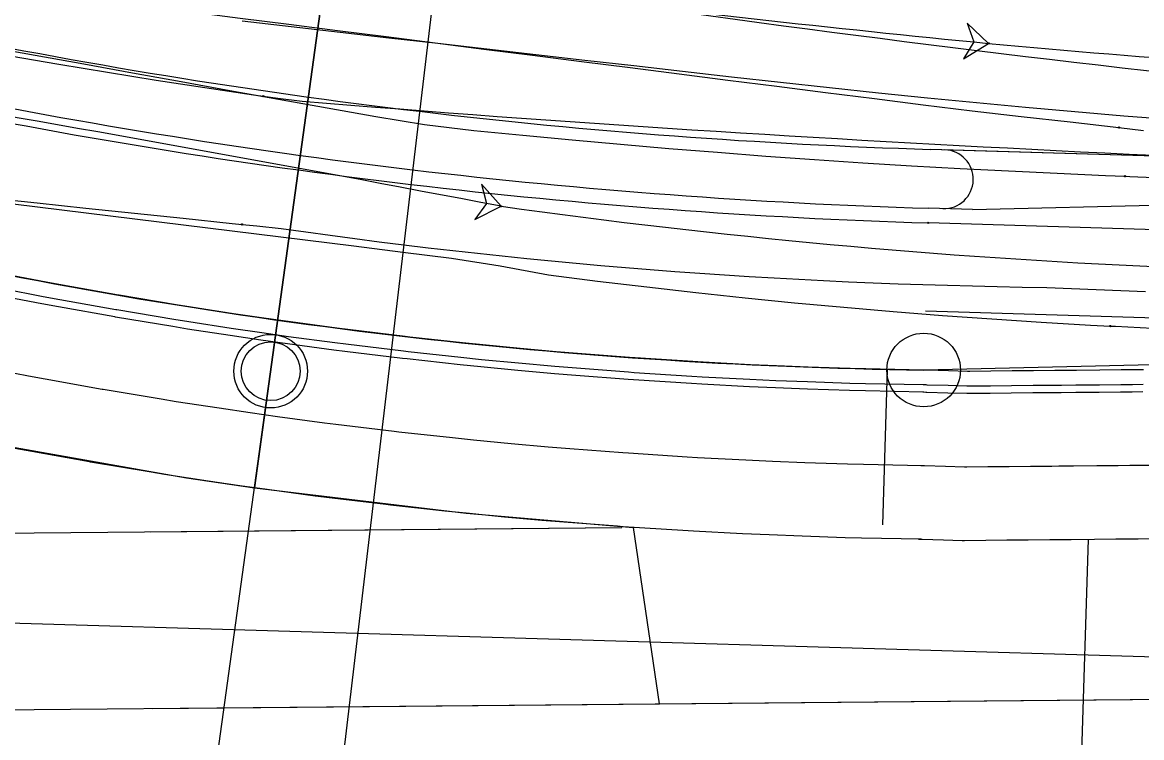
# Model space of a CAD drawing. Extents: x -70 to 701944, y -4 to 666871.
# Drawn here: x 668506.9 to 668583, y 656486.7 to 656535.3 of the extents above; entities that cross this region are included whole.
import ezdxf

# ---------------------------------------------------------------- set-up
doc = ezdxf.new("R2010")
doc.units = 0
for name, color, linetype in [('R_Detour', 7, 'Continuous'), ('R_Drive', 7, 'Continuous'), ('R_Erosion', 7, 'Continuous'), ('R_Horz Alg', 7, 'Continuous'), ('R_Horz Alg Annot', 7, 'Continuous'), ('R_No Plot', 7, 'Continuous'), ('R_Proposed Road', 7, 'Continuous'), ('R_Striping', 7, 'Continuous'), ('R_Water', 7, 'Continuous'), ('R_Water Annot', 7, 'Continuous'), ('T_Vehicle Path Lt Major', 7, 'Continuous'), ('T_Vehicle Path Rt', 7, 'Continuous')]:
    doc.layers.add(name, color=color, linetype=linetype)

msp = doc.modelspace()

# ---------------------------------------------------------------- linework, layer by layer
at = {"layer": 'R_Detour'}
msp.add_line((668519.401, 656479.827), (668528.114, 656542.989), dxfattribs=at)
at = {"layer": 'R_Drive'}
for p, q in [((668565.664, 656511.669), (668565.339, 656501.116)), ((668515.624, 656500.635), (668547.644, 656500.931)), ((668579.315, 656500.114), (668578.781, 656482.76)), ((668515.735, 656488.636), (668641.673, 656489.799))]:
    msp.add_line(p, q, dxfattribs=at)
at = {"layer": 'R_Erosion'}
msp.add_line((668458.583, 656500.108), (668547.644, 656500.931), dxfattribs=at)
at = {"layer": 'R_Horz Alg'}
msp.add_circle((668568.144, 656511.63), 2.5, dxfattribs=at)
msp.add_arc((668573.094, 656861.595), 350, 256.98383, 269.1897, dxfattribs=at)
at = {"layer": 'R_Horz Alg Annot'}
msp.add_lwpolyline([(668535.725, 656544.642), (668519.166, 656404.968)], dxfattribs=at)
at = {"layer": 'R_No Plot'}
for p, q in [((668643.594, 656524.317), (668568.605, 656526.623)), ((668643.256, 656513.323), (668568.267, 656515.628)), ((668643.256, 656513.323), (668568.144, 656511.63)), ((668686.899, 656489.076), (668430.348, 656496.682))]:
    msp.add_line(p, q, dxfattribs=at)
for points in [[(668430.538, 656566.153), (668423.448, 656516.219), (668439.764, 656516.015), (668458.6, 656514.55), (668475.327, 656512.354), (668490.915, 656509.536), (668502.445, 656507.067), (668518.056, 656504.312), (668522.684, 656503.628), (668528.67, 656547.018), (668442.23, 656564.108)], [(668528.67, 656547.018), (668522.684, 656503.628), (668537.055, 656501.896), (668548.403, 656500.938), (668550.183, 656488.954), (668626.877, 656489.663), (668628.48, 656541.79), (668569.127, 656543.615), (668541.925, 656545.405)]]:
    msp.add_lwpolyline(points, close=True, dxfattribs=at)
msp.add_circle((668523.778, 656511.553), 2.5, dxfattribs=at)
at = {"layer": 'R_Proposed Road'}
msp.add_line((668458.694, 656488.109), (668641.673, 656489.799), dxfattribs=at)
for points in [[(668568.144, 656511.63), (668564.22, 656511.708), (668563.145, 656511.736), (668560.298, 656511.829), (668558.148, 656511.914), (668556.377, 656511.994), (668553.155, 656512.163), (668552.459, 656512.204), (668548.542, 656512.457), (668548.165, 656512.484), (668544.63, 656512.754), (668543.18, 656512.876), (668540.72, 656513.095), (668538.202, 656513.339), (668536.815, 656513.48), (668533.23, 656513.873), (668532.914, 656513.909), (668529.018, 656514.381), (668528.267, 656514.477), (668525.128, 656514.897), (668523.313, 656515.153), (668521.244, 656515.457), (668518.369, 656515.9), (668517.366, 656516.06), (668513.496, 656516.707), (668513.436, 656516.717), (668509.632, 656517.396), (668508.516, 656517.604), (668505.777, 656518.13)], [(668568.13, 656510.62), (668564.195, 656510.698), (668563.116, 656510.727), (668560.261, 656510.82), (668558.105, 656510.905), (668556.329, 656510.986), (668553.097, 656511.155), (668552.399, 656511.196), (668548.472, 656511.45), (668548.093, 656511.477), (668544.547, 656511.748), (668543.094, 656511.869), (668540.627, 656512.09), (668538.101, 656512.334), (668536.71, 656512.476), (668533.115, 656512.869), (668532.798, 656512.906), (668528.891, 656513.379), (668528.138, 656513.476), (668524.99, 656513.897), (668523.169, 656514.154), (668521.094, 656514.458), (668518.211, 656514.902), (668517.205, 656515.063), (668513.324, 656515.711), (668513.264, 656515.722), (668509.449, 656516.403), (668508.33, 656516.612), (668505.583, 656517.138)], [(668568.123, 656510.13), (668564.182, 656510.208), (668563.102, 656510.237), (668560.243, 656510.33), (668558.084, 656510.416), (668556.306, 656510.496), (668553.069, 656510.666), (668552.37, 656510.706), (668548.437, 656510.961), (668548.058, 656510.988), (668544.508, 656511.259), (668543.052, 656511.381), (668540.581, 656511.602), (668538.052, 656511.846), (668536.659, 656511.988), (668533.06, 656512.382), (668532.742, 656512.419), (668528.829, 656512.893), (668528.075, 656512.99), (668524.922, 656513.411), (668523.1, 656513.669), (668521.022, 656513.973), (668518.135, 656514.418), (668517.127, 656514.579), (668513.24, 656515.228), (668513.181, 656515.239), (668509.36, 656515.921), (668508.239, 656516.13), (668505.489, 656516.658)], [(668568.052, 656505.131), (668564.056, 656505.21), (668562.96, 656505.239), (668560.06, 656505.333), (668557.871, 656505.42), (668556.067, 656505.502), (668552.784, 656505.674), (668552.075, 656505.715), (668548.087, 656505.973), (668547.702, 656506), (668544.101, 656506.276), (668542.625, 656506.399), (668540.119, 656506.623), (668537.554, 656506.871), (668536.141, 656507.015), (668532.49, 656507.415), (668532.168, 656507.452), (668528.2, 656507.933), (668527.435, 656508.031), (668524.237, 656508.459), (668522.389, 656508.719), (668520.281, 656509.029), (668517.353, 656509.48), (668516.331, 656509.643), (668512.389, 656510.301), (668512.329, 656510.312), (668508.454, 656511.004), (668507.317, 656511.216), (668504.527, 656511.751)], [(668583.08, 656511.65), (668582.36, 656511.643), (668581.561, 656511.636), (668580.113, 656511.622), (668578.52, 656511.608), (668577.528, 656511.599), (668577.058, 656511.594), (668575.603, 656511.581), (668574.146, 656511.567), (668572.715, 656511.554), (668571.273, 656511.541), (668571.113, 656511.539), (668569.836, 656511.579), (668568.404, 656511.623), (668568.348, 656511.624), (668568.199, 656511.629), (668568.144, 656511.63), (668568.068, 656511.631)], [(668583.034, 656510.141), (668582.314, 656510.134), (668581.515, 656510.127), (668580.066, 656510.113), (668578.474, 656510.098), (668577.481, 656510.089), (668577.011, 656510.085), (668575.557, 656510.071), (668574.099, 656510.058), (668572.668, 656510.045), (668571.227, 656510.031), (668571.066, 656510.03), (668569.79, 656510.069), (668568.358, 656510.113), (668568.301, 656510.115), (668568.153, 656510.12), (668568.097, 656510.121)], [(668583.049, 656510.64), (668582.329, 656510.634), (668581.53, 656510.626), (668580.082, 656510.613), (668578.489, 656510.598), (668577.497, 656510.589), (668577.027, 656510.585), (668575.572, 656510.571), (668574.115, 656510.558), (668572.683, 656510.545), (668571.242, 656510.531), (668571.082, 656510.53), (668569.805, 656510.569), (668568.373, 656510.613), (668568.317, 656510.615), (668568.168, 656510.619), (668568.113, 656510.621)], [(668567.981, 656500.131), (668563.929, 656500.211), (668562.818, 656500.241), (668559.878, 656500.337), (668557.657, 656500.425), (668555.828, 656500.508), (668552.499, 656500.682), (668551.781, 656500.724), (668547.736, 656500.986), (668547.346, 656501.013), (668543.694, 656501.292), (668542.197, 656501.418), (668539.656, 656501.645), (668537.055, 656501.896), (668535.623, 656502.042), (668531.921, 656502.447), (668531.594, 656502.485), (668527.57, 656502.973), (668526.794, 656503.072), (668523.552, 656503.506), (668521.677, 656503.77), (668519.54, 656504.084), (668516.571, 656504.541), (668515.535, 656504.707), (668511.537, 656505.374), (668511.476, 656505.385), (668507.547, 656506.087), (668506.394, 656506.302)], [(668583.973, 656505.153), (668582.88, 656505.143), (668582.16, 656505.136), (668581.361, 656505.129), (668579.913, 656505.116), (668578.32, 656505.101), (668577.328, 656505.092), (668576.858, 656505.087), (668575.403, 656505.074), (668573.946, 656505.06), (668572.514, 656505.047), (668571.073, 656505.034), (668570.913, 656505.032), (668569.636, 656505.072), (668568.204, 656505.116), (668568.148, 656505.117), (668567.999, 656505.122), (668567.944, 656505.123)], [(668583.819, 656500.155), (668582.727, 656500.145), (668582.007, 656500.139), (668581.208, 656500.131), (668579.759, 656500.118), (668578.166, 656500.103), (668577.174, 656500.094), (668576.704, 656500.09), (668575.249, 656500.076), (668573.792, 656500.063), (668572.361, 656500.05), (668570.92, 656500.036), (668570.759, 656500.035), (668569.483, 656500.074), (668568.051, 656500.118), (668567.994, 656500.12), (668567.845, 656500.124), (668567.79, 656500.125)]]:
    msp.add_lwpolyline(points, dxfattribs=at)
at = {"layer": 'R_Striping'}
for p, q in [((668571.576, 656526.532), (668568.605, 656526.623)), ((668643.594, 656524.317), (668571.576, 656526.532)), ((668571.453, 656522.534), (668643.594, 656524.317)), ((668571.453, 656522.534), (668568.482, 656522.625))]:
    msp.add_line(p, q, dxfattribs=at)
for centre, radius, start, end in [((668580.865, 656925.406), 398.972, 258.23901, 268.23901), ((668580.865, 656925.406), 402.972, 258.23901, 268.23901), ((668569.513, 656524.594), 2, 268.3086, 88.16941)]:
    msp.add_arc(centre, radius, start, end, dxfattribs=at)
at = {"layer": 'R_Water'}
msp.add_circle((668523.778, 656511.553), 2, dxfattribs=at)
at = {"layer": 'R_Water Annot'}
msp.add_arc((668573.094, 656861.595), 350, 256.98417, 269.18966, dxfattribs=at)
at = {"layer": 'T_Vehicle Path Lt Major'}
for points in [[(668505.181, 656537.626), (668508.482, 656537.213), (668511.786, 656536.797), (668515.09, 656536.379), (668518.397, 656535.96), (668521.704, 656535.539), (668525.013, 656535.119), (668528.323, 656534.701), (668531.634, 656534.281), (668534.945, 656533.861), (668538.261, 656533.44), (668541.578, 656533.019), (668544.895, 656532.598), (668548.212, 656532.178), (668551.53, 656531.757), (668554.848, 656531.336), (668558.166, 656530.915), (668561.484, 656530.494), (668564.802, 656530.073), (668568.12, 656529.652), (668571.44, 656529.243), (668574.763, 656528.858), (668578.088, 656528.493), (668581.41, 656528.104)], [(668521.844, 656535.349), (668525.167, 656534.97), (668528.491, 656534.591), (668531.815, 656534.212), (668535.14, 656533.832), (668538.466, 656533.453), (668541.791, 656533.074), (668545.116, 656532.694), (668548.442, 656532.315), (668551.768, 656531.935), (668555.094, 656531.556), (668558.42, 656531.18), (668561.747, 656530.817), (668565.076, 656530.467), (668568.406, 656530.13), (668571.738, 656529.806), (668575.07, 656529.489), (668578.407, 656529.192), (668581.745, 656528.913), (668585.084, 656528.642)], [(668504.475, 656533.613), (668507.784, 656533.022), (668511.092, 656532.428), (668514.399, 656531.828), (668517.705, 656531.225), (668521.01, 656530.616), (668524.316, 656530.031), (668527.621, 656529.436), (668530.926, 656528.849), (668534.237, 656528.308), (668537.571, 656527.914), (668540.912, 656527.585), (668544.255, 656527.269), (668547.547, 656526.972), (668550.84, 656526.69), (668554.134, 656526.423), (668557.428, 656526.171), (668560.724, 656525.936), (668564.019, 656525.718), (668567.316, 656525.516), (668570.613, 656525.331), (668573.909, 656525.159), (668577.206, 656525.001), (668580.503, 656524.854), (668581.821, 656524.798)], [(668581.41, 656528.104), (668583.071, 656527.912)], [(668581.821, 656524.798), (668582.151, 656524.784), (668583.799, 656524.717)], [(668506.293, 656522.932), (668509.596, 656522.523), (668512.9, 656522.113), (668516.205, 656521.703), (668519.512, 656521.293), (668522.82, 656520.882), (668526.128, 656520.472), (668529.438, 656520.061), (668532.75, 656519.65), (668536.062, 656519.239), (668539.36, 656518.701), (668542.65, 656518.105), (668545.986, 656517.677), (668549.326, 656517.273), (668552.668, 656516.893), (668556.013, 656516.535), (668559.36, 656516.201), (668562.71, 656515.891), (668566.062, 656515.603), (668569.415, 656515.34), (668572.771, 656515.099), (668576.127, 656514.882), (668579.486, 656514.688), (668580.83, 656514.617)], [(668580.83, 656514.617), (668581.166, 656514.6), (668582.846, 656514.518), (668584.526, 656514.441)]]:
    msp.add_lwpolyline(points, dxfattribs=at)
for points in [[(668572.553, 656533.825), (668571.092, 656535.191), (668571.558, 656533.922), (668570.856, 656532.767)], [(668539.428, 656522.754), (668538.099, 656524.249), (668538.446, 656522.943), (668537.64, 656521.857)]]:
    msp.add_lwpolyline(points, close=True, dxfattribs=at)
for centre in [(668572.553, 656533.825), (668572.553, 656533.825), (668581.41, 656528.104), (668581.41, 656528.104), (668581.821, 656524.798), (668581.821, 656524.798), (668539.428, 656522.754), (668539.428, 656522.754), (668580.83, 656514.617), (668580.83, 656514.617)]:
    msp.add_circle(centre, 0.0417, dxfattribs=at)
for centre, radius, start, end in [((668684.005, 657675.335), 1146.938, 261.2244, 264.423587), ((668745.987, 657947.511), 1424.857, 261.377254, 263.509689), ((668653.153, 657405.591), 875.484, 264.717676, 269.016992), ((668163.897, 654562.746), 1995.659, 79.153769, 80.433181), ((668605.616, 656996.859), 478.702, 262.05253, 272.82988)]:
    msp.add_arc(centre, radius, start, end, dxfattribs=at)
at = {"layer": 'T_Vehicle Path Rt'}
msp.add_line((668665.125, 656518.653), (668568.451, 656521.625), dxfattribs=at)
for points in [[(668459.168, 656540.375), (668462.529, 656540.02), (668465.888, 656539.635), (668469.242, 656539.22), (668472.591, 656538.773), (668475.937, 656538.295), (668479.277, 656537.787), (668482.612, 656537.248), (668485.943, 656536.678), (668489.267, 656536.078), (668492.586, 656535.447), (668495.899, 656534.785), (668499.211, 656534.188), (668502.738, 656533.548), (668506.09, 656532.968), (668509.396, 656532.405), (668512.703, 656531.858), (668516.011, 656531.329), (668519.315, 656530.82), (668522.617, 656530.333), (668523.277, 656530.239)], [(668523.277, 656530.239), (668524.268, 656530.098), (668525.921, 656529.909), (668527.579, 656529.77), (668529.236, 656529.634), (668530.893, 656529.5), (668532.549, 656529.368), (668534.205, 656529.239), (668535.861, 656529.112), (668537.516, 656528.987), (668539.17, 656528.865), (668540.824, 656528.744), (668542.478, 656528.626), (668544.131, 656528.51), (668545.784, 656528.396), (668547.437, 656528.284), (668549.089, 656528.173), (668550.741, 656528.065), (668552.393, 656527.958), (668554.044, 656527.854), (668555.695, 656527.751), (668557.345, 656527.649), (668558.996, 656527.55), (668560.646, 656527.452), (668562.296, 656527.355), (668563.945, 656527.26), (668565.595, 656527.166), (668567.245, 656527.074), (668568.894, 656526.984), (668570.544, 656526.894), (668572.193, 656526.806), (668573.841, 656526.719), (668575.489, 656526.634), (668577.138, 656526.549), (668578.789, 656526.466), (668580.441, 656526.383), (668582.095, 656526.302), (668583.749, 656526.221)], [(668458.966, 656527.814), (668462.202, 656527.56), (668465.438, 656527.289), (668468.674, 656527.001), (668471.91, 656526.7), (668475.147, 656526.387), (668478.384, 656526.064), (668481.621, 656525.735), (668484.859, 656525.4), (668488.099, 656525.062), (668491.342, 656524.721), (668494.591, 656524.379), (668497.844, 656524.039), (668501.319, 656523.676), (668504.636, 656523.328), (668507.923, 656522.983), (668511.222, 656522.637), (668514.529, 656522.29), (668517.844, 656521.942), (668521.168, 656521.594), (668521.834, 656521.524)], [(668521.834, 656521.524), (668522.833, 656521.419), (668524.499, 656521.244), (668526.16, 656521.017), (668527.823, 656520.786), (668529.487, 656520.564), (668531.153, 656520.348), (668532.821, 656520.14), (668534.49, 656519.939), (668536.161, 656519.746), (668537.833, 656519.56), (668539.506, 656519.381), (668541.18, 656519.21), (668542.856, 656519.046), (668544.532, 656518.889), (668546.21, 656518.739), (668547.889, 656518.596), (668549.568, 656518.461), (668551.248, 656518.332), (668552.929, 656518.211), (668554.611, 656518.097), (668556.293, 656517.99), (668557.976, 656517.89), (668559.66, 656517.797), (668561.344, 656517.712), (668563.029, 656517.633), (668564.714, 656517.561), (668566.4, 656517.497), (668568.085, 656517.44), (668569.772, 656517.389), (668571.458, 656517.346), (668573.143, 656517.308), (668574.825, 656517.27), (668576.505, 656517.231), (668578.183, 656517.167), (668579.86, 656517.1), (668581.535, 656517.035), (668583.21, 656516.971)]]:
    msp.add_lwpolyline(points, dxfattribs=at)
for centre in [(668523.277, 656530.239), (668523.277, 656530.239), (668521.834, 656521.524), (668521.834, 656521.524), (668568.451, 656521.625), (668568.451, 656521.625)]:
    msp.add_circle(centre, 0.0417, dxfattribs=at)
msp.add_arc((668580.865, 656925.406), 403.972, 258.23901, 268.23901, dxfattribs=at)

doc.saveas('drawing.dxf')
